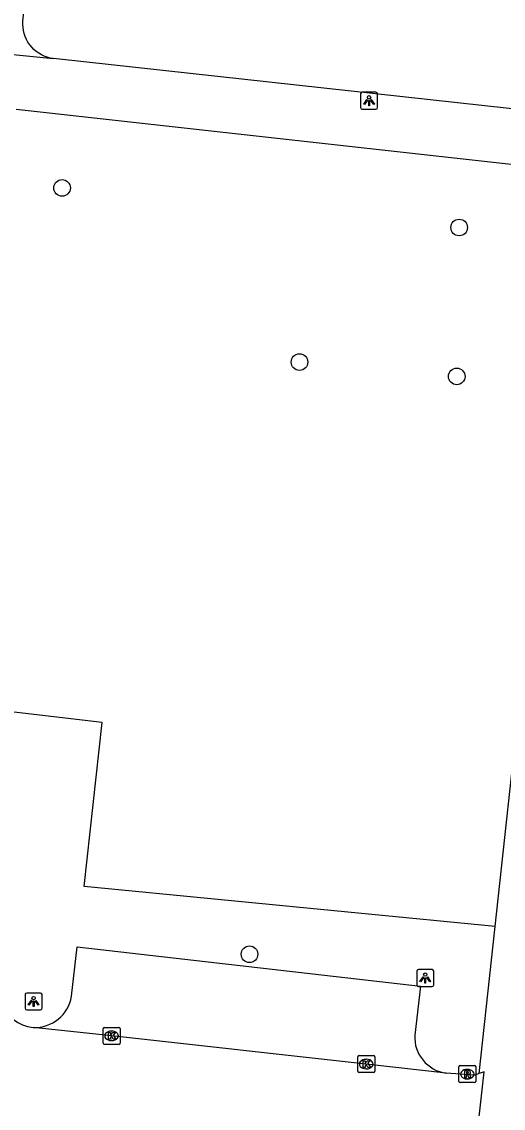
# Model space of a CAD drawing. Extents: x 161928 to 163055, y 386475 to 387428.
# Drawn here: x 162501.1 to 162529.4, y 387012.7 to 387076.6 of the extents above; entities that cross this region are included whole.
import ezdxf

# ---------------------------------------------------------------- set-up
doc = ezdxf.new("R2010")
doc.units = 0
for name, color, linetype in [('IMGEO_Boom', 7, 'Continuous'), ('IMGEO_Groenvoorziening', 7, 'Continuous'), ('IMGEO_Kolk', 7, 'Continuous'), ('IMGEO_Lichtpunt', 7, 'Continuous'), ('IMGEO_Parkeervlak_open', 7, 'Continuous'), ('IMGEO_Rijbaan_lokaal_open', 7, 'Continuous'), ('IMGEO_Rioolput', 7, 'Continuous'), ('IMGEO_Voetpad_open', 7, 'Continuous')]:
    doc.layers.add(name, color=color, linetype=linetype)

msp = doc.modelspace()

# ---------------------------------------------------------------- linework, layer by layer
at = {"layer": 'IMGEO_Boom'}
for centre in [(162503.463, 387066.858), (162526.849, 387064.53), (162517.444, 387056.602), (162526.707, 387055.76), (162514.502, 387021.732)]:
    msp.add_circle(centre, 0.489, dxfattribs=at)
at = {"layer": 'IMGEO_Groenvoorziening'}
msp.add_lwpolyline([(162528.967, 387023.369), (162504.756, 387025.723), (162505.814, 387035.38), (162500.128, 387036.036), (162500, 387036.05), (162497.147, 387036.371)], dxfattribs=at)
at = {"layer": 'IMGEO_Kolk'}
for p, q in [((162505.875, 387016.498), (162505.875, 387017.35)), ((162505.95, 387017.424), (162506.802, 387017.424)), ((162506.363, 387017.204), (162506.388, 387017.204)), ((162506.876, 387017.35), (162506.876, 387016.498)), ((162506.386, 387016.644), (162506.361, 387016.644)), ((162506.802, 387016.424), (162505.95, 387016.424)), ((162520.875, 387014.836), (162520.875, 387015.688)), ((162520.95, 387015.762), (162521.802, 387015.762)), ((162521.363, 387015.542), (162521.388, 387015.542)), ((162521.876, 387015.688), (162521.876, 387014.836)), ((162521.802, 387014.762), (162520.95, 387014.762)), ((162521.386, 387014.982), (162521.361, 387014.982))]:
    msp.add_line(p, q, dxfattribs=at)
for points in [[(162505.875, 387016.498), (162505.875, 387017.35)], [(162505.95, 387017.424), (162506.802, 387017.424)], [(162506.196, 387017.124), (162506.319, 387017.124), (162506.319, 387016.973), (162506.449, 387017.124), (162506.613, 387017.124), (162506.467, 387016.973), (162506.62, 387016.724), (162506.468, 387016.724), (162506.383, 387016.888), (162506.319, 387016.821), (162506.319, 387016.724), (162506.196, 387016.724), (162506.196, 387017.124)], [(162506.876, 387017.35), (162506.876, 387016.498)], [(162506.802, 387016.424), (162505.95, 387016.424)], [(162520.875, 387014.836), (162520.875, 387015.688)], [(162520.95, 387015.762), (162521.802, 387015.762)], [(162521.196, 387015.462), (162521.319, 387015.462), (162521.319, 387015.311), (162521.449, 387015.462), (162521.613, 387015.462), (162521.467, 387015.311), (162521.62, 387015.062), (162521.468, 387015.062), (162521.383, 387015.226), (162521.319, 387015.159), (162521.319, 387015.062), (162521.196, 387015.062), (162521.196, 387015.462)], [(162521.876, 387015.688), (162521.876, 387014.836)], [(162521.802, 387014.762), (162520.95, 387014.762)]]:
    msp.add_lwpolyline(points, dxfattribs=at)
for centre, start, end in [((162505.952, 387017.348), 91.55205, 178.44795), ((162505.952, 387017.348), 91.55205, 178.44795), ((162506.8, 387017.348), 1.55205, 88.44795), ((162506.8, 387017.348), 1.55205, 88.44795), ((162505.952, 387016.5), 181.55205, 268.44795), ((162505.952, 387016.5), 181.55205, 268.44795), ((162506.8, 387016.5), 271.55205, 358.44795), ((162506.8, 387016.5), 271.55205, 358.44795), ((162520.952, 387015.686), 91.55205, 178.44795), ((162520.952, 387015.686), 91.55205, 178.44795), ((162521.8, 387015.686), 1.55205, 88.44795), ((162521.8, 387015.686), 1.55205, 88.44795), ((162520.952, 387014.838), 181.55205, 268.44795), ((162520.952, 387014.838), 181.55205, 268.44795), ((162521.8, 387014.838), 271.55205, 358.44795), ((162521.8, 387014.838), 271.55205, 358.44795)]:
    msp.add_arc(centre, 0.0765, start, end, dxfattribs=at)
for centre, major_axis, ratio, start_param, end_param in [((162506.362, 387016.924), (-0.387, 0.002), 0.722429, 4.712389, 7.853982), ((162506.387, 387016.924), (-0.39, 0.002), 0.717154, 1.570796, 4.712389), ((162521.362, 387015.262), (-0.387, 0.002), 0.722429, 4.712389, 7.853982), ((162521.387, 387015.262), (-0.39, 0.002), 0.717154, 1.570796, 4.712389)]:
    msp.add_ellipse(centre, major_axis=major_axis, ratio=ratio, start_param=start_param, end_param=end_param, dxfattribs=at)
at = {"layer": 'IMGEO_Lichtpunt'}
for p, q in [((162521.043, 387072.397), (162521.043, 387071.59)), ((162521.043, 387072.397), (162521.043, 387071.59)), ((162521.945, 387072.492), (162521.137, 387072.492)), ((162521.945, 387072.492), (162521.137, 387072.492)), ((162522.039, 387071.59), (162522.039, 387072.397)), ((162522.039, 387071.59), (162522.039, 387072.397)), ((162521.137, 387071.496), (162521.945, 387071.496)), ((162521.137, 387071.496), (162521.945, 387071.496)), ((162524.352, 387020.732), (162524.352, 387019.925)), ((162524.352, 387020.732), (162524.352, 387019.925)), ((162525.254, 387020.827), (162524.446, 387020.827)), ((162525.254, 387020.827), (162524.446, 387020.827)), ((162525.348, 387019.925), (162525.348, 387020.732)), ((162525.348, 387019.925), (162525.348, 387020.732)), ((162524.446, 387019.831), (162525.254, 387019.831)), ((162524.446, 387019.831), (162525.254, 387019.831)), ((162501.287, 387019.353), (162501.287, 387018.546)), ((162501.287, 387019.353), (162501.287, 387018.546)), ((162502.189, 387019.448), (162501.381, 387019.448)), ((162502.189, 387019.448), (162501.381, 387019.448)), ((162502.283, 387018.546), (162502.283, 387019.353)), ((162502.283, 387018.546), (162502.283, 387019.353)), ((162501.381, 387018.452), (162502.189, 387018.452)), ((162501.381, 387018.452), (162502.189, 387018.452))]:
    msp.add_line(p, q, dxfattribs=at)
for points in [[(162521.417, 387072.061), (162521.456, 387072.033), (162521.268, 387071.771), (162521.23, 387071.798), (162521.417, 387072.061)], [(162521.519, 387072.013), (162521.566, 387072.013), (162521.566, 387071.691), (162521.519, 387071.691), (162521.519, 387072.013)], [(162521.629, 387072.033), (162521.667, 387072.06), (162521.854, 387071.798), (162521.815, 387071.77), (162521.629, 387072.033)], [(162524.726, 387020.396), (162524.765, 387020.368), (162524.577, 387020.106), (162524.539, 387020.133), (162524.726, 387020.396)], [(162524.828, 387020.348), (162524.875, 387020.348), (162524.875, 387020.026), (162524.828, 387020.026), (162524.828, 387020.348)], [(162524.938, 387020.368), (162524.976, 387020.395), (162525.163, 387020.133), (162525.124, 387020.105), (162524.938, 387020.368)], [(162501.661, 387019.017), (162501.7, 387018.989), (162501.512, 387018.727), (162501.474, 387018.754), (162501.661, 387019.017)], [(162501.873, 387018.989), (162501.911, 387019.016), (162502.098, 387018.754), (162502.059, 387018.726), (162501.873, 387018.989)], [(162501.763, 387018.969), (162501.81, 387018.969), (162501.81, 387018.647), (162501.763, 387018.647), (162501.763, 387018.969)]]:
    msp.add_lwpolyline(points, dxfattribs=at)
for centre in [(162521.542, 387072.195), (162524.851, 387020.53), (162501.786, 387019.151)]:
    msp.add_circle(centre, 0.0994, dxfattribs=at)
for centre, start, end in [((162521.137, 387072.397), 90, 180), ((162521.137, 387072.397), 90, 180), ((162521.945, 387072.397), 0, 90), ((162521.945, 387072.397), 0, 90), ((162521.137, 387071.59), 180, 270), ((162521.137, 387071.59), 180, 270), ((162521.945, 387071.59), 270, 0), ((162521.945, 387071.59), 270, 360), ((162524.446, 387020.732), 90, 180), ((162524.446, 387020.732), 90, 180), ((162525.254, 387020.732), 0, 90), ((162525.254, 387020.732), 0, 90), ((162524.446, 387019.925), 180, 270), ((162524.446, 387019.925), 180, 270), ((162525.254, 387019.925), 270, 0), ((162525.254, 387019.925), 270, 360), ((162501.381, 387019.353), 90, 180), ((162501.381, 387019.353), 90, 180), ((162502.189, 387019.353), 0, 90), ((162502.189, 387019.353), 0, 90), ((162501.381, 387018.546), 180, 270), ((162501.381, 387018.546), 180, 270), ((162502.189, 387018.546), 270, 0), ((162502.189, 387018.546), 270, 360)]:
    msp.add_arc(centre, 0.0946, start, end, dxfattribs=at)
at = {"layer": 'IMGEO_Parkeervlak_open'}
msp.add_lwpolyline([(162504.025, 387019.257), (162504.353, 387022.16), (162524.564, 387019.859), (162524.229, 387016.973)], dxfattribs=at)
for centre, radius, start, end in [((162501.851, 387019.626), 2.205, 267.47394, 350.37292), ((162526.4, 387016.871), 2.173, 177.32327, 261.66444)]:
    msp.add_arc(centre, radius, start, end, dxfattribs=at)
at = {"layer": 'IMGEO_Rijbaan_lokaal_open'}
for points in [[(162526.085, 387014.721), (162521.372, 387015.261), (162506.372, 387016.923), (162501.754, 387017.423)], [(162528.024, 387014.699), (162527.774, 387014.605), (162526.085, 387014.721)], [(162527.635, 387008.619), (162528.32, 387014.811), (162528.024, 387014.699)]]:
    msp.add_lwpolyline(points, dxfattribs=at)
msp.add_arc((162501.864, 387019.314), 1.894, 190.243, 266.67673, dxfattribs=at)
at = {"layer": 'IMGEO_Rioolput'}
for p, q in [((162526.9, 387015.172), (162527.752, 387015.172)), ((162526.825, 387014.246), (162526.825, 387015.098)), ((162527.313, 387014.952), (162527.338, 387014.952)), ((162527.826, 387015.098), (162527.826, 387014.246)), ((162527.752, 387014.172), (162526.9, 387014.172)), ((162527.336, 387014.392), (162527.311, 387014.392))]:
    msp.add_line(p, q, dxfattribs=at)
for points in [[(162526.9, 387015.172), (162527.752, 387015.172)], [(162526.825, 387014.246), (162526.825, 387015.098)], [(162527.414, 387014.87), (162527.162, 387014.872), (162527.162, 387014.472)], [(162527.162, 387014.472), (162527.286, 387014.472), (162527.286, 387014.634), (162527.297, 387014.634)], [(162527.34, 387014.791), (162527.286, 387014.791), (162527.286, 387014.71)], [(162527.286, 387014.71), (162527.338, 387014.71)], [(162527.344, 387014.605), (162527.415, 387014.472), (162527.555, 387014.472), (162527.49, 387014.598)], [(162527.826, 387015.098), (162527.826, 387014.246)], [(162527.752, 387014.172), (162526.9, 387014.172)]]:
    msp.add_lwpolyline(points, dxfattribs=at)
for centre, radius, start, end in [((162526.902, 387015.096), 0.0765, 91.55205, 178.44795), ((162526.902, 387015.096), 0.0765, 91.55205, 178.44795), ((162527.75, 387015.096), 0.0765, 1.55205, 88.44795), ((162527.75, 387015.096), 0.0765, 1.55205, 88.44795), ((162527.296, 387014.581), 0.0533, 26.02933, 88.69889), ((162527.322, 387014.899), 0.19, 274.7715, 282.96867), ((162527.346, 387014.695), 0.0964, 77.00612, 93.18647), ((162527.36, 387014.752), 0.0378, 276.66336, 79.67722), ((162527.413, 387014.76), 0.109, 350.36119, 89.41601), ((162527.411, 387014.76), 0.112, 277.58423, 350.98172), ((162527.395, 387014.545), 0.108, 29.51342, 73.79051), ((162526.902, 387014.248), 0.0765, 181.55205, 268.44795), ((162526.902, 387014.248), 0.0765, 181.55205, 268.44795), ((162527.75, 387014.248), 0.0765, 271.55205, 358.44795), ((162527.75, 387014.248), 0.0765, 271.55205, 358.44795)]:
    msp.add_arc(centre, radius, start, end, dxfattribs=at)
for centre, major_axis, ratio, start_param, end_param in [((162527.312, 387014.672), (-0.387, 0.002), 0.722429, 4.712389, 7.853982), ((162527.337, 387014.672), (-0.39, 0.002), 0.717154, 1.570796, 4.712389)]:
    msp.add_ellipse(centre, major_axis=major_axis, ratio=ratio, start_param=start_param, end_param=end_param, dxfattribs=at)
at = {"layer": 'IMGEO_Voetpad_open'}
for points in [[(162502.944, 387074.479), (162502.763, 387074.511), (162502.586, 387074.558), (162502.414, 387074.621), (162502.248, 387074.699), (162502.089, 387074.792), (162501.94, 387074.898), (162501.8, 387075.018), (162501.672, 387075.149), (162501.556, 387075.291), (162501.454, 387075.443), (162501.365, 387075.604), (162501.291, 387075.772), (162501.232, 387075.946), (162501.189, 387076.124), (162501.163, 387076.305), (162501.152, 387076.489), (162501.158, 387076.672), (162502.401, 387088.235)], [(162497.392, 387075.022), (162502.944, 387074.479)], [(162534.38, 387073.242), (162534.314, 387073.023), (162534.229, 387072.812), (162534.126, 387072.609), (162534.004, 387072.415), (162533.866, 387072.234), (162533.712, 387072.066), (162533.544, 387071.912), (162533.363, 387071.773), (162533.17, 387071.652), (162532.967, 387071.548), (162532.756, 387071.462), (162532.538, 387071.396), (162532.314, 387071.35), (162532.088, 387071.324), (162531.86, 387071.318), (162531.632, 387071.332), (162531.407, 387071.367), (162503.137, 387074.464), (162502.944, 387074.479)], [(162533.801, 387067.802), (162500.751, 387071.474)], [(162528.967, 387023.369), (162533.801, 387067.802)], [(162528.024, 387014.699), (162528.967, 387023.369)]]:
    msp.add_lwpolyline(points, dxfattribs=at)

doc.saveas('drawing.dxf')
